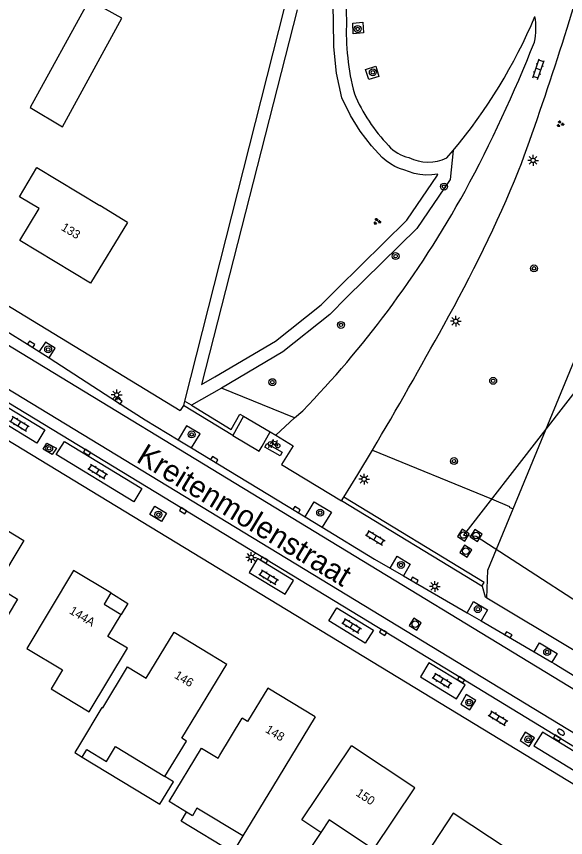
# Model space of a CAD drawing. Extents: x 136000 to 141014, y 402000 to 403500.
# Drawn here: x 138642.8 to 138706.3, y 402123.2 to 402218.1 of the extents above; entities that cross this region are included whole.
import ezdxf

# ---------------------------------------------------------------- set-up
doc = ezdxf.new("R2010")
doc.units = 0
for name, color, linetype in [('gg-afsc-erfafscheiding', 7, 'Continuous'), ('gg-afsc-hekwerk', 7, 'Continuous'), ('gg-anno-huisnummerreeks BGT', 7, 'Continuous'), ('gg-anno-openbare ruimte label', 7, 'Continuous'), ('gg-bbg-bijgebouw', 7, 'Continuous'), ('gg-bbg-gedigitaliseerde bebouwing', 7, 'Continuous'), ('gg-bbg-gedigitaliseerde bijgebouw', 7, 'Continuous'), ('gg-bbg-hoofdgebouw', 7, 'Continuous'), ('gg-bbg-luifel en loopbrug', 7, 'Continuous'), ('gg-bbg-onder overbouw', 7, 'Continuous'), ('gg-bbg-pand overbouw', 7, 'Continuous'), ('gg-knt-verharding', 7, 'Continuous'), ('gg-knt-verharding nz', 7, 'Continuous'), ('gg-kwrk-duiker nz buis', 7, 'Continuous'), ('gt-grn-groengrens', 7, 'Continuous'), ('gt-grn-weggrens', 7, 'Continuous'), ('gt-symb-boom', 7, 'Continuous'), ('gt-symb-brandkraan', 7, 'Continuous'), ('gt-symb-fietsenrek', 7, 'Continuous'), ('gt-symb-groenvak', 7, 'Continuous'), ('gt-symb-klinker verharding', 7, 'Continuous'), ('gt-symb-kolk', 7, 'Continuous'), ('gt-symb-lichtmast', 7, 'Continuous'), ('gt-symb-rioolschacht', 7, 'Continuous')]:
    doc.layers.add(name, color=color, linetype=linetype)

# ---------------------------------------------------------------- blocks, each defined once
blk = doc.blocks.new('gt0-BOOM')
at = {"layer": 'gt-symb-boom'}
for radius in [0.4, 0.2]:
    blk.add_circle((0, 0), radius, dxfattribs=at)
blk = doc.blocks.new('gt0-KOLK')
at = {"layer": 'gt-symb-kolk'}
blk.add_lwpolyline([(0, 0), (0.375, 0), (0.375, 0.4), (-0.375, 0.4), (-0.375, 0), (0, 0)], dxfattribs=at)
blk = doc.blocks.new('gt0-LMAST')
at = {"layer": 'gt-symb-lichtmast'}
for p, q in [((-0.182, 0.173), (-0.447, 0.438)), ((-0.005, 0.246), (-0.005, 0.621)), ((0.172, 0.173), (0.437, 0.438)), ((-0.255, -0.004), (-0.63, -0.004)), ((-0.182, -0.181), (-0.447, -0.446)), ((-0.005, -0.254), (-0.005, -0.629)), ((0.437, -0.446), (0.172, -0.181)), ((0.245, -0.004), (0.62, -0.004))]:
    blk.add_line(p, q, dxfattribs=at)
blk.add_circle((-0.005, -0.004), 0.25, dxfattribs=at)
blk = doc.blocks.new('gt0-GRVAK')
at = {"layer": 'gt-symb-groenvak'}
for p, q in [((-0.11, 0.189), (-0.228, 0.24)), ((-0.182, 0.153), (0.088, 0.153)), ((-0.091, 0.211), (-0.156, 0.322)), ((-0.047, 0.214), (-0.047, 0.393)), ((-0.004, 0.211), (0.061, 0.322)), ((0.015, 0.189), (0.133, 0.24)), ((0.262, -0.052), (0.197, 0.059)), ((0.305, -0.049), (0.305, 0.13)), ((0.349, -0.052), (0.414, 0.059)), ((-0.245, -0.228), (-0.363, -0.177)), ((-0.318, -0.264), (-0.047, -0.264)), ((-0.226, -0.206), (-0.291, -0.095)), ((-0.183, -0.203), (-0.183, -0.024)), ((-0.139, -0.206), (-0.074, -0.095)), ((-0.12, -0.228), (-0.002, -0.177)), ((0.243, -0.074), (0.125, -0.023)), ((0.17, -0.11), (0.441, -0.11)), ((0.368, -0.074), (0.486, -0.023))]:
    blk.add_line(p, q, dxfattribs=at)
blk = doc.blocks.new('gt0-KL1')
at = {"layer": 'gt-symb-klinker verharding'}
for p, q in [((-1.15, 0.3), (1.15, 0.3)), ((-1, -0.3), (-1, 0.3)), ((-0.5, 0.3), (-0.5, 0.45)), ((0, -0.3), (0, 0.3)), ((0.5, 0.3), (0.5, 0.45)), ((1, -0.3), (1, 0.3)), ((-1.15, -0.3), (1.15, -0.3)), ((-0.5, -0.45), (-0.5, -0.3)), ((0.5, -0.45), (0.5, -0.3))]:
    blk.add_line(p, q, dxfattribs=at)
blk = doc.blocks.new('gt0-FREK')
at = {"layer": 'gt-symb-fietsenrek'}
for p, q in [((0.259, 0.762), (0.294, 0.823)), ((0.54, 0.335), (0.259, 0.762)), ((0.294, 0.823), (0.767, 0.714)), ((0.767, 0.714), (0.54, 0.335)), ((0.757, 0.841), (0.866, 0.816)), ((0.767, 0.714), (0.84, 0.822)), ((0.895, 0.252), (0.767, 0.714))]:
    blk.add_line(p, q, dxfattribs=at)
for points in [[(-0.124, 0), (-0.047, 0.312), (0.053, 0.312), (0.12, 0)], [(0.036, 0.476), (0.228, 0.708), (0.259, 0.762)], [(0.294, 0.823), (0.36, 0.937), (0.452, 0.935)], [(0.54, 0.335), (0.555, 0.305), (0.895, 0.252)]]:
    blk.add_lwpolyline(points, dxfattribs=at)
for centre in [(0.036, 0.476), (0.895, 0.252)]:
    blk.add_circle(centre, 0.252, dxfattribs=at)
blk = doc.blocks.new('gt0-RS')
at = {"layer": 'gt-symb-rioolschacht'}
blk.add_lwpolyline([(-0.5, -0.5), (0.5, -0.5), (0.5, 0.5), (-0.5, 0.5)], close=True, dxfattribs=at)
blk.add_circle((0, 0), 0.375, dxfattribs=at)
blk = doc.blocks.new('gt0-BR')
at = {"layer": 'gt-symb-brandkraan'}
for centre, radius, start, end in [((-0.244, 0), 0.206, 107.56694, 252.43307), ((0.599, -2.664), 3, 106.89205, 107.56694), ((0, -0.691), 0.938, 73.10799, 106.89205), ((-0.599, -2.664), 3, 72.43309, 73.10799), ((0.244, 0), 0.206, 287.56695, 72.43309), ((0.599, 2.664), 3, 252.43307, 253.10797), ((0, 0.691), 0.938, 253.10797, 286.89206), ((-0.599, 2.664), 3, 286.89206, 287.56695)]:
    blk.add_arc(centre, radius, start, end, dxfattribs=at)

msp = doc.modelspace()

# ---------------------------------------------------------------- linework, layer by layer
at = {"layer": 'gg-afsc-erfafscheiding'}
msp.add_line((138662.249, 402173.625), (138662.121, 402173.118), dxfattribs=at)
msp.add_lwpolyline([(138699.946, 402302.78), (138684.166, 402273.396), (138673.79, 402219.2), (138662.249, 402173.625)], dxfattribs=at)
at = {"layer": 'gg-afsc-hekwerk'}
for p, q in [((138692.572, 402201.756), (138693.283, 402202.588)), ((138700.226, 402161.18), (138708.858, 402182.131)), ((138700.226, 402161.18), (138708.858, 402182.131)), ((138698.301, 402156.509), (138700.226, 402161.18)), ((138698.301, 402156.509), (138700.226, 402161.18))]:
    msp.add_line(p, q, dxfattribs=at)
for points in [[(138681.68, 402217.328), (138682.866, 402217.413), (138682.939, 402216.184), (138681.753, 402216.098), (138681.68, 402217.328)], [(138683.176, 402211.978), (138684.34, 402212.334), (138684.715, 402211.155), (138683.552, 402210.799), (138683.176, 402211.978)], [(138697.171, 402150.867), (138697.307, 402154.095), (138698.301, 402156.509)], [(138697.171, 402150.867), (138697.307, 402154.095), (138698.301, 402156.509)]]:
    msp.add_lwpolyline(points, dxfattribs=at)
for centre, radius, start, end in [((138800.5, 402222.123), 119.612, 174.60454, 182.18481), ((138646.857, 402241.557), 60.613, 319.99121, 337.22771), ((138708.602, 402216.264), 27.657, 177.30833, 194.8885), ((138699.404, 402216.477), 18.997, 202.66036, 224.42289), ((138689.068, 402205.889), 4.218, 219.96915, 257.60496), ((138690.382, 402206.292), 5.037, 243.86492, 295.77122)]:
    msp.add_arc(centre, radius, start, end, dxfattribs=at)
at = {"layer": 'gg-bbg-bijgebouw'}
msp.add_line((138644.413, 402207.559), (138648.142, 402205.337), dxfattribs=at)
at = {"layer": 'gg-bbg-gedigitaliseerde bebouwing'}
for p, q in [((138655.657, 402194.291), (138652.472, 402196.223)), ((138655.657, 402194.291), (138651.39, 402187.25)), ((138657.8, 402141.6), (138661.038, 402146.92)), ((138661.916, 402134.65), (138667.129, 402143.21)), ((138652.698, 402138.22), (138650.085, 402133.891)), ((138652.698, 402138.22), (138652.783, 402138.168)), ((138677.33, 402137.15), (138672.401, 402129.016)), ((138666.329, 402132.69), (138668.919, 402136.97)), ((138672.401, 402129.016), (138668.977, 402123.365))]:
    msp.add_line(p, q, dxfattribs=at)
for points in [[(138643.15, 402197.25), (138645.174, 402200.649), (138652.472, 402196.223)], [(138652.783, 402138.168), (138655.664, 402142.9), (138657.8, 402141.6)], [(138659.976, 402130.235), (138662.462, 402134.318), (138661.916, 402134.65)], [(138650.085, 402133.891), (138649.555, 402133.02), (138650.426, 402132.489)], [(138650.426, 402132.489), (138650.956, 402133.361), (138653.22, 402131.983), (138654.27, 402133.708), (138659.976, 402130.235)], [(138662.48, 402126.114), (138660.475, 402127.329), (138664.215, 402133.501), (138666.121, 402132.346), (138666.329, 402132.69)], [(138677.985, 402123.765), (138675.817, 402125.209), (138681.529, 402133.79)], [(138668.977, 402123.365), (138663.679, 402126.576), (138663.152, 402125.707), (138662.48, 402126.114)], [(138684.106, 402121.783), (138678.953, 402125.217), (138677.985, 402123.765)]]:
    msp.add_lwpolyline(points, dxfattribs=at)
at = {"layer": 'gg-bbg-gedigitaliseerde bijgebouw'}
msp.add_lwpolyline([(138648.142, 402205.337), (138655.014, 402217.883), (138651.206, 402219.968), (138644.413, 402207.559)], dxfattribs=at)
at = {"layer": 'gg-bbg-hoofdgebouw'}
msp.add_line((138661.038, 402146.92), (138667.129, 402143.21), dxfattribs=at)
for points in [[(138651.39, 402187.25), (138643.21, 402192.21), (138645.44, 402195.89), (138643.15, 402197.25)], [(138638.604, 402160.556), (138643.666, 402157.509), (138640.486, 402152.231), (138642.939, 402150.752), (138638.919, 402144.052), (138631.389, 402148.569)], [(138653.737, 402151.449), (138649.427, 402154.031), (138644.02, 402145.028), (138648.134, 402142.557), (138646.811, 402140.354), (138651.226, 402137.702), (138655.643, 402145.055), (138653.396, 402146.429), (138654.908, 402148.943)], [(138677.33, 402137.15), (138671.858, 402140.46), (138669.529, 402136.6), (138668.919, 402136.97)], [(138684.106, 402121.783), (138688.86, 402128.92), (138681.529, 402133.79)], [(138703.24, 402101.12), (138707.979, 402108.29), (138702.339, 402112.02), (138706.009, 402117.6), (138693.309, 402125.98), (138688.531, 402118.733), (138694.563, 402114.748), (138690.893, 402109.263), (138703.24, 402101.12)]]:
    msp.add_lwpolyline(points, dxfattribs=at)
at = {"layer": 'gg-bbg-luifel en loopbrug'}
for points in [[(138650.426, 402132.489), (138659.378, 402127.04), (138660.958, 402129.637), (138659.976, 402130.235)], [(138668.977, 402123.365), (138667.814, 402121.446), (138661.843, 402125.064), (138662.48, 402126.114)], [(138677.985, 402123.765), (138675.721, 402120.366), (138680.875, 402116.933), (138684.106, 402121.783)]]:
    msp.add_lwpolyline(points, dxfattribs=at)
at = {"layer": 'gg-bbg-onder overbouw'}
msp.add_lwpolyline([(138653.737, 402151.449), (138652.95, 402150.137), (138654.908, 402148.943)], dxfattribs=at)
at = {"layer": 'gg-bbg-pand overbouw'}
msp.add_lwpolyline([(138653.737, 402151.449), (138655.702, 402150.237), (138654.908, 402148.943)], dxfattribs=at)
at = {"layer": 'gg-knt-verharding'}
for p, q in [((138594.685, 402213.338), (138661.745, 402172.556)), ((138720.64, 402121.15), (138594.493, 402197.844)), ((138645.451, 402179.361), (138646.581, 402178.627)), ((138662.121, 402173.118), (138661.745, 402172.556)), ((138667.835, 402169.654), (138662.121, 402173.118)), ((138674.953, 402171.682), (138675.914, 402172.519)), ((138669.073, 402171.886), (138667.835, 402169.654)), ((138669.073, 402171.886), (138672.147, 402170.069)), ((138672.81, 402169.677), (138674.953, 402171.682)), ((138672.147, 402170.069), (138672.81, 402169.677)), ((138661.49, 402169.158), (138663.051, 402168.213)), ((138663.051, 402168.213), (138676.186, 402160.246)), ((138680.376, 402162.085), (138680.64, 402162.51)), ((138696.615, 402152.238), (138680.376, 402162.085)), ((138676.186, 402160.246), (138678.158, 402159.049)), ((138686.024, 402154.32), (138687.548, 402153.435)), ((138687.548, 402153.435), (138694.905, 402149.156)), ((138707.274, 402144.786), (138697.171, 402150.867)), ((138694.905, 402149.156), (138696.52, 402148.216)), ((138696.52, 402148.216), (138702.661, 402144.65)), ((138702.661, 402144.65), (138704.703, 402143.466))]:
    msp.add_line(p, q, dxfattribs=at)
for points in [[(138596.461, 402201.088), (138597.175, 402200.641), (138606.611, 402194.917), (138640.81, 402174.078), (138651.083, 402167.874), (138694.313, 402141.597), (138725.472, 402122.614)], [(138638.445, 402183.699), (138644.413, 402180.035), (138645.451, 402179.361)], [(138646.581, 402178.627), (138647.306, 402179.744), (138646.163, 402180.457), (138645.451, 402179.361)], [(138646.581, 402178.627), (138654.495, 402173.488), (138657.699, 402171.453), (138661.49, 402169.158)], [(138663.051, 402168.213), (138664.037, 402169.842), (138662.475, 402170.786), (138661.49, 402169.158)], [(138670.876, 402167.845), (138671.199, 402168.41), (138672.147, 402170.069)], [(138672.81, 402169.677), (138674.782, 402168.471), (138673.469, 402166.312), (138680.376, 402162.085)], [(138646.33, 402168.757), (138647.428, 402168.176), (138646.943, 402167.448), (138645.888, 402168.074), (138646.33, 402168.757)], [(138680.64, 402162.51), (138682.279, 402165.145), (138683.969, 402167.971)], [(138676.186, 402160.246), (138677.244, 402161.989), (138679.224, 402160.805), (138678.158, 402159.049)], [(138658.8, 402161.475), (138660.159, 402160.662), (138659.6, 402159.716), (138658.227, 402160.538), (138658.8, 402161.475)], [(138678.158, 402159.049), (138684.218, 402155.371), (138686.024, 402154.32)], [(138686.024, 402154.32), (138686.828, 402155.702), (138688.326, 402154.773), (138687.548, 402153.435)], [(138697.171, 402150.867), (138697.017, 402150.96), (138696.687, 402152.194), (138696.615, 402152.238)], [(138694.905, 402149.156), (138695.659, 402150.453), (138697.264, 402149.495), (138696.52, 402148.216)], [(138702.661, 402144.65), (138703.266, 402145.691), (138705.323, 402144.469), (138704.703, 402143.466)], [(138704.703, 402143.466), (138704.985, 402143.303), (138709.048, 402140.793), (138716.72, 402136.118)], [(138694.164, 402138.598), (138695.237, 402137.938), (138695.917, 402139.018), (138694.794, 402139.701), (138694.164, 402138.598)], [(138701.603, 402135.361), (138701.031, 402134.387), (138702.091, 402133.719), (138702.689, 402134.687), (138701.603, 402135.361)]]:
    msp.add_lwpolyline(points, dxfattribs=at)
for centre, radius, start, end in [((138381.451, 402317.863), 340.384, 339.78384, 344.72741), ((138695.671, 402216.757), 7.2, 346.96673, 10.71235), ((138554.23, 402273.723), 159.598, 331.64034, 338.46257), ((138549.064, 402262.962), 164.25, 330.6272, 337.55013), ((138588.517, 402256.587), 121.293, 323.23789, 331.07015), ((138594.192, 402252.027), 114.018, 315.78675, 323.36688), ((138264.405, 402416.859), 487.831, 329.32328, 331.27424)]:
    msp.add_arc(centre, radius, start, end, dxfattribs=at)
at = {"layer": 'gg-knt-verharding nz'}
for p, q in [((138599.388, 402205.922), (138728.407, 402127.431)), ((138726.184, 402123.725), (138597.129, 402202.191))]:
    msp.add_line(p, q, dxfattribs=at)
for points in [[(138640.854, 402171.385), (138641.792, 402172.923), (138646.108, 402170.292), (138645.17, 402168.754), (138640.854, 402171.385)], [(138647.417, 402167.44), (138648.352, 402168.977), (138657.318, 402163.522), (138656.378, 402161.992), (138647.417, 402167.44)], [(138673.547, 402167.711), (138673.308, 402167.284), (138671.511, 402168.303), (138671.751, 402168.731), (138673.547, 402167.711)], [(138670.667, 402155.416), (138669.7, 402153.821), (138673.862, 402151.293), (138674.824, 402152.9), (138670.667, 402155.416)], [(138678.929, 402148.211), (138679.865, 402149.74), (138684.071, 402147.166), (138683.135, 402145.637), (138678.929, 402148.211)], [(138690.479, 402143.384), (138689.532, 402141.766), (138693.665, 402139.224), (138694.681, 402140.83), (138690.479, 402143.384)], [(138703.618, 402135.376), (138702.615, 402133.78), (138716.122, 402125.536), (138717.074, 402127.169), (138703.618, 402135.376)]]:
    msp.add_lwpolyline(points, dxfattribs=at)
at = {"layer": 'gg-kwrk-duiker nz buis'}
msp.add_lwpolyline([(138712.426, 402181.256), (138694.472, 402158.147), (138695.949, 402158.033), (138732.111, 402134.603), (138731.805, 402114.943), (138726.493, 402096.087)], dxfattribs=at)
at = {"layer": 'gt-grn-groengrens'}
for p, q in [((138666.513, 402175.121), (138663.043, 402173.143)), ((138674.953, 402171.682), (138666.513, 402175.121)), ((138663.043, 402173.143), (138662.249, 402173.625)), ((138683.969, 402167.971), (138697.713, 402162.319))]:
    msp.add_line(p, q, dxfattribs=at)
for points in [[(138675.255, 402218.873), (138664.201, 402175.53), (138665.759, 402176.418), (138672.76, 402180.575), (138678.027, 402184.77), (138679.96, 402186.702), (138687.928, 402194.563), (138691.496, 402199.763), (138691.504, 402199.85), (138690.823, 402199.768), (138690.138, 402199.758), (138689.457, 402199.819), (138688.785, 402199.951), (138688.131, 402200.153), (138687.693, 402200.339), (138687.109, 402200.516), (138686.558, 402200.75), (138686.035, 402201.04), (138685.545, 402201.384), (138685.093, 402201.777), (138683.844, 402203.132), (138682.542, 402204.819), (138681.416, 402206.645), (138680.444, 402208.669), (138679.826, 402211.551), (138679.491, 402214.581), (138679.475, 402217.541), (138679.394, 402220.874)], [(138693.283, 402202.588), (138692.951, 402199.232), (138689.084, 402193.596), (138681.017, 402185.638), (138679.028, 402183.649), (138673.614, 402179.338), (138666.513, 402175.121)], [(138663.043, 402173.143), (138667.65, 402170.351), (138668.636, 402172.129), (138669.073, 402171.886)], [(138696.615, 402152.238), (138696.874, 402152.665), (138680.64, 402162.51)], [(138697.713, 402162.319), (138699.81, 402161.457), (138699.775, 402161.37), (138700.226, 402161.18)]]:
    msp.add_lwpolyline(points, dxfattribs=at)
at = {"layer": 'gt-grn-weggrens'}
msp.add_line((138667.835, 402169.654), (138670.876, 402167.845), dxfattribs=at)

# ---------------------------------------------------------------- block references
at = {"layer": 'gt-symb-boom'}
for p in [(138682.253, 402216.644), (138684.006, 402211.637), (138692.243, 402198.426), (138686.647, 402190.387), (138702.638, 402188.973), (138680.328, 402182.434), (138646.482, 402179.6), (138672.395, 402175.817), (138697.92, 402175.972), (138663.065, 402169.777), (138646.602, 402168.171), (138693.397, 402166.697), (138659.224, 402160.507), (138677.924, 402160.736), (138687.266, 402154.687), (138696.146, 402149.579), (138704.163, 402144.63), (138695.148, 402138.786), (138701.987, 402134.52)]:
    msp.add_blockref('gt0-BOOM', p, dxfattribs=at)
at = {"layer": 'gt-symb-brandkraan', "rotation": 144.7686426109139}
msp.add_blockref('gt0-BR', (138705.768, 402135.359), dxfattribs=at)
at = {"layer": 'gt-symb-fietsenrek'}
msp.add_blockref('gt0-FREK', (138672.127, 402168.215), dxfattribs=at)
at = {"layer": 'gt-symb-groenvak'}
for p in [(138705.665, 402205.668), (138684.481, 402194.401)]:
    msp.add_blockref('gt0-GRVAK', p, dxfattribs=at)
at = {"layer": 'gt-symb-klinker verharding'}
for p, rotation in [((138703.152, 402212), 70.85862620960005), ((138643.164, 402171.018), -31.20949091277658), ((138652.212, 402165.484), -31.20949091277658), ((138684.283, 402157.822), -31.337205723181), ((138671.977, 402153.274), -31.209490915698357), ((138681.552, 402147.652), -31.20949091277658), ((138692.005, 402141.327), -31.209490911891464), ((138698.488, 402136.988), -31.33720572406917)]:
    msp.add_blockref('gt0-KL1', p, dxfattribs=dict(at, rotation=rotation))
at = {"layer": 'gt-symb-kolk'}
for p, rotation in [((138644.413, 402180.035), -33.00706175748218), ((138654.495, 402173.488), -32.418449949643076), ((138651.083, 402167.874), 148.8692008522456), ((138665.582, 402166.681), -31.258485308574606), ((138662.172, 402161.126), 148.66279427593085), ((138675.098, 402160.905), -31.258485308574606), ((138671.554, 402155.427), 148.74151469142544), ((138688.731, 402152.749), -30.206934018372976), ((138685.301, 402147.072), 148.74151469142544), ((138699.571, 402146.442), -30.128600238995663), ((138694.313, 402141.597), 148.74151469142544), ((138705.42, 402134.838), 148.66279427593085)]:
    msp.add_blockref('gt0-KOLK', p, dxfattribs=dict(at, rotation=rotation))
at = {"layer": 'gt-symb-lichtmast'}
for p in [(138702.538, 402201.462), (138693.602, 402182.868), (138654.405, 402174.347), (138683.009, 402164.608), (138669.954, 402155.562), (138691.178, 402152.213)]:
    msp.add_blockref('gt0-LMAST', p, dxfattribs=at)
at = {"layer": 'gt-symb-rioolschacht'}
for p, rotation in [((138694.472, 402158.147), -122.33937707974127), ((138695.956, 402158.089), 57.66062291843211), ((138694.763, 402156.286), 58.20108717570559), ((138688.914, 402147.845), -121.72006011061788)]:
    msp.add_blockref('gt0-RS', p, dxfattribs=dict(at, rotation=rotation))

# ---------------------------------------------------------------- texts
at = {"layer": 'gg-anno-huisnummerreeks BGT'}
for s, rotation, p in [('133', 328.8, (138647.9, 402193.459)), ('144A', 329, (138648.844, 402149.135)), ('146', 328.7, (138660.983, 402141.683)), ('148', 328.8, (138671.504, 402135.415)), ('150', 326.4, (138681.964, 402128.098))]:
    msp.add_text(s, height=1, rotation=rotation, dxfattribs=at).set_placement(p)
at = {"layer": 'gg-anno-openbare ruimte label'}
msp.add_text('Kreitenmolenstraat', height=2.5, rotation=328.7, dxfattribs=at).set_placement((138656.542, 402166.694))

doc.saveas('drawing.dxf')
